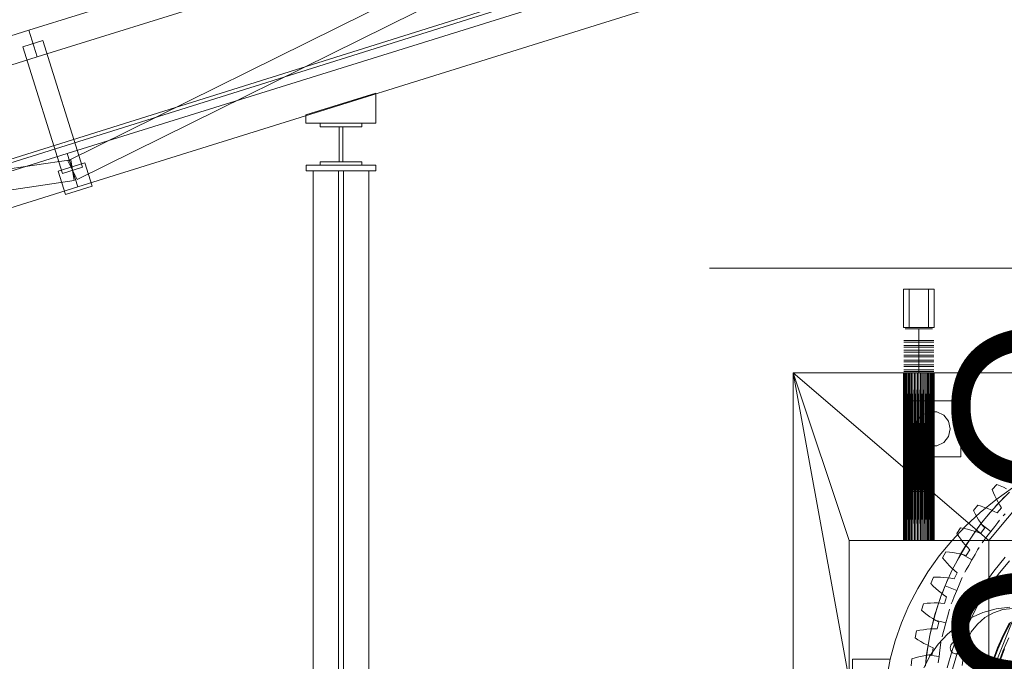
# Model space of a CAD drawing. Header units: millimetres. Extents: x -4738 to 65662, y -68080 to 6847.
# Tile 879 of 1056: x 22763 to 24172, y 1767 to 2686. Entities that reach past the tile are written whole.
import ezdxf

# ---------------------------------------------------------------- set-up
doc = ezdxf.new("R2010")
doc.units = ezdxf.units.MM
for name, color, linetype, lineweight in [('COTAS_O', 1, 'Continuous', 0), ('COTAS_P', 1, 'Continuous', 0), ('lateral_briquetadora', 7, 'Continuous', 0), ('lateral_C02', 7, 'Continuous', 0)]:
    doc.layers.add(name, color=color, linetype=linetype, lineweight=lineweight)
doc.dimstyles.new('R19_100', dxfattribs={"dimtxt": 250, "dimasz": 150, "dimexe": 150, "dimexo": 80, "dimgap": 100, "dimtad": 1, "dimtih": 1, "dimtoh": 1, "dimdsep": 46, "dimcen": 0.09, "dimadec": 0, "dimazin": 0, "dimtfac": 1, "dimtdec": 4, "dimtofl": 0, "dimtmove": 0, "dimatfit": 3, "dimfxl": 1, "dimtolj": 1, "dimtzin": 0, "dimarcsym": 0})

# ---------------------------------------------------------------- blocks, each defined once
blk = doc.blocks.new('DIM_R31_4')
at = {"layer": 'COTAS_P'}
for p, q in [((15248.4, 1279.1), (24311.8, 4109.1)), ((24311.8, 4109.1), (24155.2, 4107.3)), ((24311.8, 4109.1), (24182.1, 4021.4)), ((24580.1, 3250), (24311.8, 4109.1)), ((15248.4, 1279.1), (15378.1, 1366.8)), ((15248.4, 1279.1), (15405, 1280.8)), ((15516.6, 420), (15248.4, 1279.1))]:
    blk.add_line(p, q, dxfattribs=at)
blk.add_text('9495 P', height=250, rotation=17.3406, dxfattribs=at).set_placement((19750.3, 2789.5))
blk = doc.blocks.new('DIM_R31_27')
at = {"layer": 'COTAS_O'}
for p, q in [((23750.1, 2330), (24450.1, 2330)), ((24450.1, 2330), (24405.1, 2180)), ((24450.1, 0), (24450.1, 2330)), ((24450.1, 2330), (24495.1, 2180)), ((24450.1, 0), (24405.1, 150)), ((24450.1, 0), (24495.1, 150)), ((23750.1, 0), (24450.1, 0))]:
    blk.add_line(p, q, dxfattribs=at)
blk.add_text('2330 O', height=250, rotation=90, dxfattribs=at).set_placement((24350.1, 1165))

msp = doc.modelspace()

# ---------------------------------------------------------------- linework, layer by layer
at = {"layer": 'lateral_briquetadora'}
for p, q in [((24028.067, 2300), (24072.067, 2300)), ((24028.067, 2300), (24028.067, 2245)), ((24036.067, 2300), (24064.067, 2300)), ((24036.067, 2300), (24036.067, 2245)), ((24064.067, 2300), (24064.067, 2245)), ((24072.067, 2300), (24072.067, 2245)), ((24028.067, 2245), (24072.067, 2245)), ((24034.431, 2243), (24030.569, 2243)), ((24041.39, 2243), (24034.431, 2243)), ((24036.067, 2245), (24064.067, 2245)), ((24050.067, 2243), (24041.39, 2243)), ((24050.067, 2243), (24050.067, 2226.5)), ((24050.067, 2243), (24058.745, 2243)), ((24058.745, 2243), (24065.704, 2243)), ((24065.704, 2243), (24069.566, 2243)), ((24032.867, 2226.5), (24028.619, 2226.5)), ((24032.867, 2224), (24028.619, 2224)), ((24032.867, 2219.5), (24028.619, 2219.5)), ((24032.867, 2217), (24028.619, 2217)), ((24034.431, 2226.5), (24030.569, 2226.5)), ((24034.431, 2224), (24030.569, 2224)), ((24034.431, 2219.5), (24030.569, 2219.5)), ((24034.431, 2217), (24030.569, 2217)), ((24040.522, 2226.5), (24032.867, 2226.5)), ((24040.522, 2224), (24032.867, 2224)), ((24040.522, 2219.5), (24032.867, 2219.5)), ((24040.522, 2217), (24032.867, 2217)), ((24041.39, 2226.5), (24034.431, 2226.5)), ((24041.39, 2224), (24034.431, 2224)), ((24041.39, 2219.5), (24034.431, 2219.5)), ((24041.39, 2217), (24034.431, 2217)), ((24050.067, 2226.5), (24040.522, 2226.5)), ((24050.067, 2224), (24040.522, 2224)), ((24050.067, 2219.5), (24040.522, 2219.5)), ((24050.067, 2217), (24040.522, 2217)), ((24050.067, 2226.5), (24041.39, 2226.5)), ((24050.067, 2224), (24041.39, 2224)), ((24050.067, 2219.5), (24041.39, 2219.5)), ((24050.067, 2217), (24041.39, 2217)), ((24050.067, 2226.5), (24050.067, 2224)), ((24050.067, 2226.5), (24059.613, 2226.5)), ((24050.067, 2226.5), (24058.745, 2226.5)), ((24050.067, 2224), (24050.067, 2219.5)), ((24050.067, 2224), (24058.745, 2224)), ((24050.067, 2224), (24059.613, 2224)), ((24050.067, 2219.5), (24050.067, 2217)), ((24050.067, 2219.5), (24058.745, 2219.5)), ((24050.067, 2219.5), (24059.613, 2219.5)), ((24050.067, 2217), (24050.067, 2212.5)), ((24050.067, 2217), (24058.745, 2217)), ((24050.067, 2217), (24059.613, 2217)), ((24058.745, 2226.5), (24065.704, 2226.5)), ((24058.745, 2224), (24065.704, 2224)), ((24058.745, 2219.5), (24065.704, 2219.5)), ((24058.745, 2217), (24065.704, 2217)), ((24059.613, 2226.5), (24067.268, 2226.5)), ((24059.613, 2224), (24067.268, 2224)), ((24059.613, 2219.5), (24067.268, 2219.5)), ((24059.613, 2217), (24067.268, 2217)), ((24065.704, 2226.5), (24069.566, 2226.5)), ((24065.704, 2224), (24069.566, 2224)), ((24065.704, 2219.5), (24069.566, 2219.5)), ((24065.704, 2217), (24069.566, 2217)), ((24067.268, 2226.5), (24071.516, 2226.5)), ((24067.268, 2224), (24071.516, 2224)), ((24067.268, 2219.5), (24071.516, 2219.5)), ((24067.268, 2217), (24071.516, 2217)), ((24032.867, 2212.5), (24028.619, 2212.5)), ((24032.867, 2210), (24028.619, 2210)), ((24032.867, 2205.5), (24028.619, 2205.5)), ((24032.867, 2203), (24028.619, 2203)), ((24034.431, 2212.5), (24030.569, 2212.5)), ((24034.431, 2210), (24030.569, 2210)), ((24034.431, 2205.5), (24030.569, 2205.5)), ((24034.431, 2203), (24030.569, 2203)), ((24040.522, 2212.5), (24032.867, 2212.5)), ((24040.522, 2210), (24032.867, 2210)), ((24040.522, 2205.5), (24032.867, 2205.5)), ((24040.522, 2203), (24032.867, 2203)), ((24041.39, 2212.5), (24034.431, 2212.5)), ((24041.39, 2210), (24034.431, 2210)), ((24041.39, 2205.5), (24034.431, 2205.5)), ((24041.39, 2203), (24034.431, 2203)), ((24050.067, 2212.5), (24040.522, 2212.5)), ((24050.067, 2210), (24040.522, 2210)), ((24050.067, 2205.5), (24040.522, 2205.5)), ((24050.067, 2203), (24040.522, 2203)), ((24050.067, 2212.5), (24041.39, 2212.5)), ((24050.067, 2210), (24041.39, 2210)), ((24050.067, 2205.5), (24041.39, 2205.5)), ((24050.067, 2203), (24041.39, 2203)), ((24050.067, 2212.5), (24050.067, 2210)), ((24050.067, 2212.5), (24058.745, 2212.5)), ((24050.067, 2212.5), (24059.613, 2212.5)), ((24050.067, 2210), (24050.067, 2205.5)), ((24050.067, 2210), (24058.745, 2210)), ((24050.067, 2210), (24059.613, 2210)), ((24050.067, 2205.5), (24050.067, 2203)), ((24050.067, 2205.5), (24058.745, 2205.5)), ((24050.067, 2205.5), (24059.613, 2205.5)), ((24050.067, 2203), (24050.067, 2198.5)), ((24050.067, 2203), (24058.745, 2203)), ((24050.067, 2203), (24059.613, 2203)), ((24058.745, 2212.5), (24065.704, 2212.5)), ((24058.745, 2210), (24065.704, 2210)), ((24058.745, 2205.5), (24065.704, 2205.5)), ((24058.745, 2203), (24065.704, 2203)), ((24059.613, 2212.5), (24067.268, 2212.5)), ((24059.613, 2210), (24067.268, 2210)), ((24059.613, 2205.5), (24067.268, 2205.5)), ((24059.613, 2203), (24067.268, 2203)), ((24065.704, 2212.5), (24069.566, 2212.5)), ((24065.704, 2210), (24069.566, 2210)), ((24065.704, 2205.5), (24069.566, 2205.5)), ((24065.704, 2203), (24069.566, 2203)), ((24067.268, 2212.5), (24071.516, 2212.5)), ((24067.268, 2210), (24071.516, 2210)), ((24067.268, 2205.5), (24071.516, 2205.5)), ((24067.268, 2203), (24071.516, 2203)), ((24032.867, 2198.5), (24028.619, 2198.5)), ((24032.867, 2196), (24028.619, 2196)), ((24032.867, 2191.5), (24028.619, 2191.5)), ((24032.867, 2189), (24028.619, 2189)), ((24034.431, 2198.5), (24030.569, 2198.5)), ((24034.431, 2196), (24030.569, 2196)), ((24034.431, 2191.5), (24030.569, 2191.5)), ((24034.431, 2189), (24030.569, 2189)), ((24040.522, 2198.5), (24032.867, 2198.5)), ((24040.522, 2196), (24032.867, 2196)), ((24040.522, 2191.5), (24032.867, 2191.5)), ((24040.522, 2189), (24032.867, 2189)), ((24041.39, 2198.5), (24034.431, 2198.5)), ((24041.39, 2196), (24034.431, 2196)), ((24041.39, 2191.5), (24034.431, 2191.5)), ((24041.39, 2189), (24034.431, 2189)), ((24050.067, 2198.5), (24040.522, 2198.5)), ((24050.067, 2196), (24040.522, 2196)), ((24050.067, 2191.5), (24040.522, 2191.5)), ((24050.067, 2189), (24040.522, 2189)), ((24050.067, 2198.5), (24041.39, 2198.5)), ((24050.067, 2196), (24041.39, 2196)), ((24050.067, 2191.5), (24041.39, 2191.5)), ((24050.067, 2189), (24041.39, 2189)), ((24050.067, 2198.5), (24050.067, 2196)), ((24050.067, 2198.5), (24058.745, 2198.5)), ((24050.067, 2198.5), (24059.613, 2198.5)), ((24050.067, 2196), (24050.067, 2191.5)), ((24050.067, 2196), (24058.745, 2196)), ((24050.067, 2196), (24059.613, 2196)), ((24050.067, 2191.5), (24050.067, 2189)), ((24050.067, 2191.5), (24058.745, 2191.5)), ((24050.067, 2191.5), (24059.613, 2191.5)), ((24050.067, 2189), (24050.067, 2184.5)), ((24050.067, 2189), (24058.745, 2189)), ((24050.067, 2189), (24059.613, 2189)), ((24058.745, 2198.5), (24065.704, 2198.5)), ((24058.745, 2196), (24065.704, 2196)), ((24058.745, 2191.5), (24065.704, 2191.5)), ((24058.745, 2189), (24065.704, 2189)), ((24059.613, 2198.5), (24067.268, 2198.5)), ((24059.613, 2196), (24067.268, 2196)), ((24059.613, 2191.5), (24067.268, 2191.5)), ((24059.613, 2189), (24067.268, 2189)), ((24065.704, 2198.5), (24069.566, 2198.5)), ((24065.704, 2196), (24069.566, 2196)), ((24065.704, 2191.5), (24069.566, 2191.5)), ((24065.704, 2189), (24069.566, 2189)), ((24067.268, 2198.5), (24071.516, 2198.5)), ((24067.268, 2196), (24071.516, 2196)), ((24067.268, 2191.5), (24071.516, 2191.5)), ((24067.268, 2189), (24071.516, 2189)), ((23870.067, 2180), (24150.067, 1940)), ((24350.067, 2180), (23870.067, 2180)), ((23870.067, 2180), (23950.067, 1940)), ((23870.067, 2180), (23950.067, 1740)), ((23870.067, 2180), (23870.067, 1320)), ((24054.359, 2180), (23870.067, 2180)), ((24052.224, 2180), (23870.067, 2180)), ((24050.067, 2180), (23870.067, 2180)), ((24047.911, 2180), (23870.067, 2180)), ((24045.775, 2180), (23870.067, 2180)), ((24043.681, 2180), (23870.067, 2180)), ((24041.648, 2180), (23870.067, 2180)), ((24039.697, 2180), (23870.067, 2180)), ((24037.845, 2180), (23870.067, 2180)), ((24036.111, 2180), (23870.067, 2180)), ((24034.511, 2180), (23870.067, 2180)), ((24033.061, 2180), (23870.067, 2180)), ((24031.775, 2180), (23870.067, 2180)), ((24030.665, 2180), (23870.067, 2180)), ((24029.742, 2180), (23870.067, 2180)), ((24029.015, 2180), (23870.067, 2180)), ((24028.49, 2180), (23870.067, 2180)), ((24028.173, 2180), (23870.067, 2180)), ((24028.067, 2180), (23870.067, 2180)), ((24028.067, 2180), (24028.173, 1940)), ((24028.067, 1940), (24028.067, 2180)), ((24028.067, 2180), (24028.173, 2180)), ((24028.173, 2180), (24028.49, 1940)), ((24028.173, 1940), (24028.173, 2180)), ((24028.173, 2180), (24028.49, 2180)), ((24028.49, 2180), (24029.015, 1940)), ((24028.49, 1940), (24028.49, 2180)), ((24028.49, 2180), (24029.015, 2180)), ((24032.867, 2184.5), (24028.619, 2184.5)), ((24032.867, 2182), (24028.619, 2182)), ((24029.015, 2180), (24029.742, 1940)), ((24029.015, 1940), (24029.015, 2180)), ((24029.015, 2180), (24029.742, 2180)), ((24029.742, 2180), (24030.665, 1940)), ((24029.742, 1940), (24029.742, 2180)), ((24029.742, 2180), (24030.665, 2180)), ((24030.665, 2180), (24029.742, 1940)), ((24034.431, 2184.5), (24030.569, 2184.5)), ((24034.431, 2182), (24030.569, 2182)), ((24030.665, 2180), (24031.775, 1940)), ((24030.665, 1940), (24030.665, 2180)), ((24030.665, 2180), (24031.775, 2180)), ((24031.775, 2180), (24033.061, 1940)), ((24031.775, 1940), (24031.775, 2180)), ((24031.775, 2180), (24033.061, 2180)), ((24040.522, 2184.5), (24032.867, 2184.5)), ((24040.522, 2182), (24032.867, 2182)), ((24033.061, 2180), (24034.511, 1940)), ((24033.061, 1940), (24033.061, 2180)), ((24033.061, 2180), (24034.511, 2180)), ((24041.39, 2184.5), (24034.431, 2184.5)), ((24041.39, 2182), (24034.431, 2182)), ((24034.511, 2180), (24034.511, 1940)), ((24034.511, 2180), (24036.111, 1940)), ((24034.511, 2180), (24036.111, 2180)), ((24036.111, 2180), (24036.111, 1940)), ((24036.111, 2180), (24037.845, 1940)), ((24036.111, 2180), (24037.845, 2180)), ((24037.845, 2180), (24037.845, 1940)), ((24037.845, 2180), (24039.697, 1940)), ((24037.845, 2180), (24039.697, 2180)), ((24039.697, 2180), (24037.845, 1940)), ((24039.697, 2180), (24039.697, 1940)), ((24039.697, 2180), (24041.648, 1940)), ((24039.697, 2180), (24041.648, 2180)), ((24050.067, 2184.5), (24040.522, 2184.5)), ((24050.067, 2182), (24040.522, 2182)), ((24050.067, 2184.5), (24041.39, 2184.5)), ((24050.067, 2182), (24041.39, 2182)), ((24041.648, 2180), (24041.648, 1940)), ((24041.648, 2180), (24043.681, 1940)), ((24041.648, 2180), (24043.681, 2180)), ((24043.681, 2180), (24043.681, 1940)), ((24043.681, 2180), (24045.775, 1940)), ((24043.681, 2180), (24045.775, 2180)), ((24045.775, 2180), (24045.775, 1940)), ((24045.775, 2180), (24047.911, 1940)), ((24045.775, 2180), (24047.911, 2180)), ((24047.911, 2180), (24047.911, 1940)), ((24047.911, 2180), (24050.067, 1940)), ((24047.911, 2180), (24050.067, 2180)), ((24050.067, 2180), (24047.911, 1940)), ((24050.067, 2184.5), (24050.067, 2182)), ((24050.067, 2184.5), (24058.745, 2184.5)), ((24050.067, 2184.5), (24059.613, 2184.5)), ((24050.067, 2182), (24050.067, 2010)), ((24050.067, 2182), (24059.613, 2182)), ((24050.067, 2182), (24058.745, 2182)), ((24050.067, 2180), (24050.067, 1940)), ((24050.067, 2180), (24052.224, 1940)), ((24050.067, 2180), (24052.224, 2180)), ((24052.224, 2180), (24052.224, 1940)), ((24052.224, 2180), (24054.359, 1940)), ((24052.224, 2180), (24054.359, 2180)), ((24052.224, 2180), (24350.067, 2180)), ((24054.359, 2180), (24054.359, 1940)), ((24054.359, 2180), (24056.454, 1940)), ((24054.359, 2180), (24056.454, 2180)), ((24054.359, 2180), (24350.067, 2180)), ((24056.454, 2180), (24056.454, 1940)), ((24056.454, 2180), (24058.487, 1940)), ((24056.454, 2180), (24058.487, 2180)), ((24056.454, 2180), (24350.067, 2180)), ((24058.487, 2180), (24058.487, 1940)), ((24058.487, 2180), (24060.438, 1940)), ((24058.487, 2180), (24060.438, 2180)), ((24058.487, 2180), (24350.067, 2180)), ((24058.745, 2184.5), (24065.704, 2184.5)), ((24058.745, 2182), (24065.704, 2182)), ((24059.613, 2184.5), (24067.268, 2184.5)), ((24059.613, 2182), (24067.268, 2182)), ((24060.438, 2180), (24060.438, 1940)), ((24062.29, 2180), (24060.438, 1940)), ((24060.438, 2180), (24062.29, 2180)), ((24060.438, 2180), (24350.067, 2180)), ((24060.438, 2180), (24062.29, 1940)), ((24062.29, 2180), (24062.29, 1940)), ((24062.29, 1940), (24064.024, 2180)), ((24062.29, 2180), (24064.024, 2180)), ((24062.29, 2180), (24350.067, 2180)), ((24062.29, 2180), (24064.024, 1940)), ((24064.024, 2180), (24064.024, 1940)), ((24064.024, 2180), (24065.624, 1940)), ((24064.024, 2180), (24065.624, 2180)), ((24064.024, 2180), (24350.067, 2180)), ((24065.624, 2180), (24065.624, 1940)), ((24065.624, 1940), (24067.074, 2180)), ((24065.624, 2180), (24067.074, 2180)), ((24065.624, 2180), (24350.067, 2180)), ((24067.074, 1940), (24065.624, 2180)), ((24065.704, 2184.5), (24069.566, 2184.5)), ((24065.704, 2182), (24069.566, 2182)), ((24067.074, 2180), (24067.074, 1940)), ((24067.074, 2180), (24068.36, 1940)), ((24067.074, 2180), (24068.36, 2180)), ((24350.067, 2180), (24067.074, 2180)), ((24067.268, 2184.5), (24071.516, 2184.5)), ((24067.268, 2182), (24071.516, 2182)), ((24068.36, 2180), (24069.47, 1940)), ((24068.36, 1940), (24068.36, 2180)), ((24068.36, 2180), (24069.47, 2180)), ((24350.067, 2180), (24068.36, 2180)), ((24069.47, 2180), (24069.47, 1940)), ((24069.47, 1940), (24070.393, 2180)), ((24069.47, 2180), (24070.393, 2180)), ((24350.067, 2180), (24069.47, 2180)), ((24070.393, 1940), (24069.47, 2180)), ((24070.393, 2180), (24070.393, 1940)), ((24070.393, 2180), (24071.12, 1940)), ((24070.393, 2180), (24071.12, 2180)), ((24350.067, 2180), (24070.393, 2180)), ((24071.12, 2180), (24071.12, 1940)), ((24071.12, 1940), (24071.645, 2180)), ((24071.12, 2180), (24071.645, 2180)), ((24350.067, 2180), (24071.12, 2180)), ((24071.645, 1940), (24071.12, 2180)), ((24071.645, 2180), (24071.645, 1940)), ((24071.645, 2180), (24071.962, 1940)), ((24071.645, 2180), (24071.962, 2180)), ((24350.067, 2180), (24071.645, 2180)), ((24071.962, 2180), (24071.962, 1940)), ((24071.962, 1940), (24072.067, 2180)), ((24071.962, 2180), (24072.067, 2180)), ((24350.067, 2180), (24071.962, 2180)), ((24071.962, 2180), (24072.067, 1940)), ((24072.067, 2180), (24072.067, 1940)), ((24072.067, 2180), (24350.067, 2180)), ((24350.067, 2180), (24150.067, 1940)), ((24030.067, 2140), (24030.067, 2060)), ((24110.067, 2140), (24030.067, 2140)), ((24110.067, 2140), (24110.067, 2060)), ((24047.543, 2110.847), (24054.48, 2119.546)), ((24054.48, 2119.546), (24064.504, 2124.373)), ((24064.504, 2124.373), (24075.631, 2124.373)), ((24075.631, 2124.373), (24085.655, 2119.546)), ((24085.655, 2119.546), (24092.592, 2110.847)), ((24045.067, 2100), (24047.543, 2110.847)), ((24092.592, 2110.847), (24095.067, 2100)), ((24047.543, 2089.153), (24045.067, 2100)), ((24054.48, 2080.454), (24047.543, 2089.153)), ((24092.592, 2089.153), (24085.655, 2080.454)), ((24095.067, 2100), (24092.592, 2089.153)), ((24064.504, 2075.627), (24054.48, 2080.454)), ((24075.631, 2075.627), (24064.504, 2075.627)), ((24085.655, 2080.454), (24075.631, 2075.627)), ((24110.067, 2060), (24030.067, 2060)), ((24154.92, 2013.174), (24161.893, 2020.147)), ((24161.893, 2020.147), (24166.628, 2018.211)), ((24166.628, 2018.211), (24171.244, 2016.148)), ((24171.244, 2016.148), (24175.733, 2013.952)), ((24034.431, 2010), (24030.569, 2010)), ((24041.39, 2010), (24034.431, 2010)), ((24050.067, 2010), (24041.39, 2010)), ((24050.067, 2010), (24058.745, 2010)), ((24058.745, 2010), (24065.704, 2010)), ((24065.704, 2010), (24069.566, 2010)), ((24156.856, 2008.44), (24154.92, 2013.174)), ((24158.92, 2003.824), (24156.856, 2008.44)), ((24161.116, 1999.334), (24158.92, 2003.824)), ((24160.175, 1998.254), (24183.95, 2015.275)), ((24165.768, 1995.247), (24179.82, 2009.3)), ((24172.705, 2002.363), (24166.336, 1995.844)), ((24128.095, 1982.857), (24134.351, 1990.48)), ((24134.351, 1990.48), (24139.253, 1989.017)), ((24137.727, 1979.914), (24160.175, 1998.254)), ((24139.253, 1989.017), (24144.049, 1987.416)), ((24152.445, 1980.501), (24165.768, 1995.247)), ((24161.339, 1990.51), (24158.606, 1987.508)), ((24163.452, 1994.982), (24161.116, 1999.334)), ((24166.336, 1995.844), (24161.339, 1990.51)), ((24165.939, 1990.783), (24163.452, 1994.982)), ((24168.595, 1986.758), (24165.939, 1990.783)), ((24116.703, 1960.332), (24137.727, 1979.914)), ((24130.486, 1978.335), (24128.095, 1982.857)), ((24132.992, 1973.944), (24130.486, 1978.335)), ((24135.618, 1969.691), (24132.992, 1973.944)), ((24139.886, 1965.099), (24152.445, 1980.501)), ((24144.049, 1987.416), (24148.732, 1985.671)), ((24144.506, 1970.952), (24149.142, 1976.603)), ((24148.732, 1985.671), (24153.292, 1983.773)), ((24149.142, 1976.603), (24151.762, 1979.704)), ((24153.292, 1983.773), (24157.715, 1981.709)), ((24157.715, 1981.709), (24161.981, 1979.46)), ((24161.981, 1979.46), (24168.595, 1986.758)), ((24173.823, 1978.025), (24170.956, 1975.158)), ((24097.191, 1939.592), (24116.703, 1960.332)), ((24128.123, 1949.08), (24139.886, 1965.099)), ((24138.875, 1963.787), (24133.411, 1956.493)), ((24138.369, 1965.589), (24135.618, 1969.691)), ((24141.256, 1961.654), (24138.369, 1965.589)), ((24138.875, 1963.787), (24144.506, 1970.952)), ((24153.155, 1952.829), (24138.875, 1963.787)), ((24144.293, 1957.909), (24141.256, 1961.654)), ((24153.155, 1952.829), (24158.702, 1960.058)), ((24158.702, 1960.058), (24163.15, 1965.855)), ((24163.15, 1965.855), (24165.618, 1969.072)), ((24104.371, 1950.057), (24109.85, 1958.256)), ((24107.194, 1945.791), (24104.371, 1950.057)), ((24110.118, 1941.666), (24107.194, 1945.791)), ((24109.85, 1958.256), (24114.871, 1957.281)), ((24114.871, 1957.281), (24119.801, 1956.158)), ((24117.187, 1932.486), (24128.123, 1949.08)), ((24119.801, 1956.158), (24124.633, 1954.88)), ((24124.633, 1954.88), (24129.357, 1953.438)), ((24129.153, 1950.552), (24126.835, 1947.219)), ((24133.411, 1956.493), (24129.153, 1950.552)), ((24129.357, 1953.438), (24133.961, 1951.818)), ((24133.961, 1951.818), (24138.426, 1949.998)), ((24138.426, 1949.998), (24144.293, 1957.909)), ((24147.608, 1945.6), (24143.16, 1939.803)), ((24153.155, 1952.829), (24147.608, 1945.6)), ((23950.067, 1940), (23950.067, 1740)), ((23950.067, 1940), (24150.067, 1940)), ((24036.111, 1940), (23950.067, 1940)), ((23950.067, 1940), (24034.511, 1940)), ((23950.067, 1940), (24033.061, 1940)), ((23950.067, 1940), (24031.775, 1940)), ((24037.845, 1940), (23950.067, 1940)), ((23950.067, 1940), (24030.665, 1940)), ((24039.697, 1940), (23950.067, 1940)), ((24041.648, 1940), (23950.067, 1940)), ((23950.067, 1940), (24029.742, 1940)), ((24043.681, 1940), (23950.067, 1940)), ((23950.067, 1940), (24029.015, 1940)), ((24045.775, 1940), (23950.067, 1940)), ((23950.067, 1940), (24028.49, 1940)), ((24047.911, 1940), (23950.067, 1940)), ((23950.067, 1940), (24028.173, 1940)), ((24050.067, 1940), (23950.067, 1940)), ((23950.067, 1940), (24028.067, 1940)), ((24028.173, 1940), (24028.067, 1940)), ((24028.49, 1940), (24028.173, 1940)), ((24029.015, 1940), (24028.49, 1940)), ((24029.742, 1940), (24029.015, 1940)), ((24030.665, 1940), (24029.742, 1940)), ((24031.775, 1940), (24030.665, 1940)), ((24033.061, 1940), (24031.775, 1940)), ((24034.511, 1940), (24033.061, 1940)), ((24036.111, 1940), (24034.511, 1940)), ((24037.845, 1940), (24036.111, 1940)), ((24039.697, 1940), (24037.845, 1940)), ((24041.648, 1940), (24039.697, 1940)), ((24043.681, 1940), (24041.648, 1940)), ((24045.775, 1940), (24043.681, 1940)), ((24047.911, 1940), (24045.775, 1940)), ((24050.067, 1940), (24047.911, 1940)), ((24052.224, 1940), (24050.067, 1940)), ((24050.067, 1940), (24150.067, 1940)), ((24054.359, 1940), (24052.224, 1940)), ((24052.224, 1940), (24150.067, 1940)), ((24056.454, 1940), (24054.359, 1940)), ((24054.359, 1940), (24150.067, 1940)), ((24058.487, 1940), (24056.454, 1940)), ((24056.454, 1940), (24150.067, 1940)), ((24060.438, 1940), (24058.487, 1940)), ((24058.487, 1940), (24150.067, 1940)), ((24062.29, 1940), (24060.438, 1940)), ((24060.438, 1940), (24150.067, 1940)), ((24064.024, 1940), (24062.29, 1940)), ((24062.29, 1940), (24150.067, 1940)), ((24065.624, 1940), (24064.024, 1940)), ((24064.024, 1940), (24150.067, 1940)), ((24067.074, 1940), (24065.624, 1940)), ((24065.624, 1940), (24150.067, 1940)), ((24068.36, 1940), (24067.074, 1940)), ((24067.074, 1940), (24150.067, 1940)), ((24069.47, 1940), (24068.36, 1940)), ((24068.36, 1940), (24150.067, 1940)), ((24070.393, 1940), (24069.47, 1940)), ((24069.47, 1940), (24150.067, 1940)), ((24071.12, 1940), (24070.393, 1940)), ((24070.393, 1940), (24150.067, 1940)), ((24071.645, 1940), (24071.12, 1940)), ((24071.12, 1940), (24150.067, 1940)), ((24071.962, 1940), (24071.645, 1940)), ((24071.645, 1940), (24150.067, 1940)), ((24072.067, 1940), (24071.962, 1940)), ((24071.962, 1940), (24150.067, 1940)), ((24072.067, 1940), (24150.067, 1940)), ((24079.277, 1917.784), (24097.191, 1939.592)), ((24107.105, 1915.36), (24117.187, 1932.486)), ((24113.148, 1937.691), (24110.118, 1941.666)), ((24116.288, 1933.879), (24113.148, 1937.691)), ((24115.017, 1928.964), (24118.876, 1935.172)), ((24119.547, 1930.245), (24116.288, 1933.879)), ((24118.876, 1935.172), (24121.069, 1938.588)), ((24143.16, 1939.803), (24140.692, 1936.586)), ((24150.067, 1940), (24150.067, 1740)), ((24150.067, 1740), (24230.067, 1940)), ((24230.067, 1940), (24150.067, 1940)), ((24063.036, 1895), (24079.277, 1917.784)), ((24083.977, 1915.089), (24088.625, 1923.786)), ((24088.625, 1923.786), (24093.718, 1923.307)), ((24093.718, 1923.307), (24098.734, 1922.673)), ((24098.734, 1922.673), (24103.668, 1921.874)), ((24103.668, 1921.874), (24108.51, 1920.902)), ((24110.369, 1921.125), (24105.905, 1913.181)), ((24108.51, 1920.902), (24113.251, 1919.742)), ((24110.369, 1921.125), (24115.017, 1928.964)), ((24125.957, 1912.125), (24110.369, 1921.125)), ((24113.251, 1919.742), (24117.873, 1918.368)), ((24117.873, 1918.368), (24122.937, 1926.816)), ((24122.937, 1926.816), (24119.547, 1930.245)), ((24125.957, 1912.125), (24130.513, 1920.016)), ((24130.513, 1920.016), (24134.167, 1926.344)), ((24134.167, 1926.344), (24136.194, 1929.856)), ((24087.204, 1911.12), (24083.977, 1915.089)), ((24090.518, 1907.302), (24087.204, 1911.12)), ((24093.923, 1903.643), (24090.518, 1907.302)), ((24097.422, 1900.157), (24093.923, 1903.643)), ((24097.904, 1897.745), (24107.105, 1915.36)), ((24102.458, 1906.735), (24100.595, 1903.127)), ((24105.905, 1913.181), (24102.458, 1906.735)), ((24121.402, 1904.234), (24117.748, 1897.906)), ((24125.957, 1912.125), (24121.402, 1904.234)), ((24173.635, 1915.937), (24157.18, 1896.09)), ((24179.612, 1910.62), (24163.513, 1891.202)), ((24048.537, 1871.338), (24063.036, 1895)), ((24089.606, 1879.686), (24097.904, 1897.745)), ((24091.261, 1883.486), (24094.276, 1890.145)), ((24094.276, 1890.145), (24096.004, 1893.818)), ((24101.021, 1896.86), (24097.422, 1900.157)), ((24100.52, 1884.876), (24104.731, 1893.78)), ((24104.731, 1893.78), (24101.021, 1896.86)), ((24117.748, 1897.906), (24115.721, 1894.394)), ((24157.18, 1896.09), (24142.147, 1875.146)), ((24163.513, 1891.202), (24148.805, 1870.711)), ((24067.108, 1878.29), (24070.881, 1887.401)), ((24070.708, 1874.657), (24067.108, 1878.29)), ((24070.881, 1887.401), (24075.996, 1887.424)), ((24075.996, 1887.424), (24081.05, 1887.284)), ((24081.05, 1887.284), (24086.039, 1886.973)), ((24082.234, 1861.23), (24089.606, 1879.686)), ((24087.676, 1875.108), (24084.286, 1866.648)), ((24086.039, 1886.973), (24090.953, 1886.481)), ((24087.676, 1875.108), (24091.261, 1883.486)), ((24104.306, 1868.219), (24087.676, 1875.108)), ((24090.953, 1886.481), (24095.785, 1885.79)), ((24095.785, 1885.79), (24100.52, 1884.876)), ((24104.306, 1868.219), (24107.792, 1876.637)), ((24107.792, 1876.637), (24110.589, 1883.388)), ((24110.589, 1883.388), (24112.14, 1887.134)), ((24142.147, 1875.146), (24128.609, 1853.206)), ((24035.844, 1846.9), (24048.537, 1871.338)), ((24074.381, 1871.182), (24070.708, 1874.657)), ((24078.128, 1867.875), (24074.381, 1871.182)), ((24075.806, 1842.425), (24082.234, 1861.23)), ((24081.951, 1864.748), (24078.128, 1867.875)), ((24084.286, 1866.648), (24081.71, 1859.808)), ((24085.856, 1861.82), (24081.951, 1864.748)), ((24089.85, 1859.118), (24085.856, 1861.82)), ((24104.306, 1868.219), (24100.819, 1859.801)), ((24148.805, 1870.711), (24135.559, 1849.244)), ((24025.01, 1821.79), (24035.844, 1846.9)), ((24053.926, 1840.015), (24056.789, 1849.452)), ((24056.789, 1849.452), (24061.877, 1849.977)), ((24061.877, 1849.977), (24066.921, 1850.333)), ((24066.921, 1850.333), (24071.915, 1850.512)), ((24071.915, 1850.512), (24076.855, 1850.504)), ((24076.855, 1850.504), (24081.731, 1850.29)), ((24081.71, 1859.808), (24080.335, 1855.988)), ((24081.731, 1850.29), (24086.532, 1849.845)), ((24086.532, 1849.845), (24089.85, 1859.118)), ((24098.022, 1853.051), (24096.471, 1849.304)), ((24100.819, 1859.801), (24098.022, 1853.051)), ((24128.609, 1853.206), (24116.631, 1830.376)), ((24135.559, 1849.244), (24123.841, 1826.908)), ((24057.866, 1836.753), (24053.926, 1840.015)), ((24061.861, 1833.655), (24057.866, 1836.753)), ((24065.915, 1830.73), (24061.861, 1833.655)), ((24070.339, 1823.318), (24075.806, 1842.425)), ((24071.183, 1826.522), (24073.644, 1835.296)), ((24073.644, 1835.296), (24075.765, 1842.292)), ((24075.765, 1842.292), (24076.998, 1846.159)), ((24090.928, 1830.664), (24092.819, 1837.722)), ((24092.819, 1837.722), (24093.869, 1841.639)), ((24123.358, 1828.743), (24141.51, 1836.628)), ((24141.51, 1836.628), (24160.566, 1841.967)), ((24144.57, 1829.456), (24156.924, 1836.483)), ((24156.924, 1836.483), (24170.411, 1840.966)), ((24160.566, 1841.967), (24180.172, 1844.662)), ((24170.411, 1840.966), (24184.513, 1842.731)), ((24016.082, 1796.116), (24025.01, 1821.79)), ((24065.847, 1803.959), (24070.339, 1823.318)), ((24070.026, 1827.994), (24065.915, 1830.73)), ((24071.183, 1826.522), (24068.927, 1817.692)), ((24074.199, 1825.462), (24070.026, 1827.994)), ((24088.57, 1821.863), (24071.183, 1826.522)), ((24078.439, 1823.165), (24074.199, 1825.462)), ((24076.046, 1813.611), (24078.439, 1823.165)), ((24088.57, 1821.863), (24086.211, 1813.062)), ((24088.57, 1821.863), (24090.928, 1830.664)), ((24116.631, 1830.376), (24106.273, 1806.767)), ((24106.449, 1818.461), (24123.358, 1828.743)), ((24123.841, 1826.908), (24113.706, 1803.81)), ((24125.102, 1808.933), (24133.825, 1820.153)), ((24133.825, 1820.153), (24144.57, 1829.456)), ((24170.767, 1804.504), (24179.959, 1822.122)), ((24181.606, 1823.002), (24171.603, 1803.935)), ((24044.561, 1800.633), (24046.484, 1810.305)), ((24046.484, 1810.305), (24051.496, 1811.325)), ((24051.496, 1811.325), (24056.481, 1812.174)), ((24056.481, 1812.174), (24061.434, 1812.843)), ((24061.434, 1812.843), (24066.35, 1813.318)), ((24066.35, 1813.318), (24071.224, 1813.583)), ((24067.266, 1810.574), (24066.401, 1806.608)), ((24068.927, 1817.692), (24067.266, 1810.574)), ((24071.224, 1813.583), (24076.046, 1813.611)), ((24077.589, 1791.508), (24091.097, 1805.971)), ((24084.32, 1806.004), (24083.271, 1802.087)), ((24086.211, 1813.062), (24084.32, 1806.004)), ((24091.097, 1805.971), (24106.449, 1818.461)), ((24106.273, 1806.767), (24097.584, 1782.495)), ((24118.735, 1796.226), (24125.102, 1808.933)), ((24162.723, 1786.333), (24170.767, 1804.504)), ((24009.098, 1769.987), (24016.082, 1796.116)), ((24048.8, 1797.772), (24044.561, 1800.633)), ((24053.081, 1795.081), (24048.8, 1797.772)), ((24057.401, 1792.568), (24053.081, 1795.081)), ((24061.761, 1790.247), (24057.401, 1792.568)), ((24062.341, 1784.398), (24065.847, 1803.959)), ((24062.468, 1785.22), (24063.657, 1792.432)), ((24063.657, 1792.432), (24064.376, 1796.427)), ((24066.177, 1775.34), (24077.589, 1791.508)), ((24081.162, 1790.127), (24081.692, 1794.148)), ((24098.33, 1793.162), (24095.833, 1790.031)), ((24101.939, 1794.9), (24098.33, 1793.162)), ((24105.945, 1794.9), (24101.939, 1794.9)), ((24113.706, 1803.81), (24105.205, 1780.062)), ((24109.553, 1793.162), (24105.945, 1794.9)), ((24112.051, 1790.031), (24109.553, 1793.162)), ((24114.969, 1782.522), (24118.735, 1796.226)), ((24171.603, 1803.935), (24162.953, 1784.219)), ((24178.813, 1800.468), (24170.386, 1781.262)), ((24059.83, 1764.683), (24062.341, 1784.398)), ((24061.173, 1776.199), (24062.468, 1785.22)), ((24066.162, 1788.137), (24061.761, 1790.247)), ((24064.365, 1776.024), (24069.161, 1776.524)), ((24070.607, 1786.266), (24066.162, 1788.137)), ((24069.161, 1776.524), (24070.607, 1786.266)), ((24079.019, 1773.849), (24080.209, 1782.883)), ((24080.209, 1782.883), (24081.162, 1790.127)), ((24097.584, 1782.495), (24090.606, 1757.676)), ((24095.833, 1790.031), (24094.942, 1786.126)), ((24094.942, 1786.126), (24095.833, 1782.221)), ((24095.833, 1782.221), (24098.33, 1779.089)), ((24098.33, 1779.089), (24101.939, 1777.351)), ((24105.205, 1780.062), (24098.378, 1755.78)), ((24101.939, 1777.351), (24105.945, 1777.351)), ((24105.945, 1777.351), (24109.553, 1779.089)), ((24109.553, 1779.089), (24112.051, 1782.221)), ((24112.942, 1786.126), (24112.051, 1790.031)), ((24112.051, 1782.221), (24112.942, 1786.126)), ((24113.822, 1775.389), (24114.969, 1782.522)), ((24162.953, 1784.219), (24155.696, 1763.948)), ((24155.86, 1767.684), (24162.723, 1786.333)), ((24170.386, 1781.262), (24163.317, 1761.516)), ((24165.988, 1766.432), (24172.904, 1784.805)), ((24009.102, 1770), (23955.067, 1770)), ((23955.067, 1770), (23955.067, 1680)), ((24004.088, 1743.516), (24009.098, 1769.987)), ((24009.098, 1769.987), (24009.102, 1770)), ((24039.1, 1760.522), (24040.066, 1770.336)), ((24040.066, 1770.336), (24044.954, 1771.843)), ((24044.954, 1771.843), (24049.832, 1773.176)), ((24049.832, 1773.176), (24054.695, 1774.327)), ((24054.695, 1774.327), (24059.541, 1775.282)), ((24057.072, 1757.768), (24066.177, 1775.34)), ((24060.089, 1767.151), (24059.371, 1759.876)), ((24059.541, 1775.282), (24064.365, 1776.024)), ((24061.173, 1776.199), (24060.089, 1767.151)), ((24079.019, 1773.849), (24061.173, 1776.199)), ((24079.019, 1773.849), (24077.83, 1764.816)), ((24111.985, 1761.057), (24112.827, 1768.233)), ((24112.827, 1768.233), (24113.822, 1775.389)), ((24150.206, 1748.633), (24155.86, 1767.684))]:
    msp.add_line(p, q, dxfattribs=at)
at = {"layer": 'lateral_C02'}
for p, q in [((15575.415, 232.817), (24634.01, 3078.273)), ((15576.913, 228.047), (24635.508, 3073.503)), ((22775.666, 2670.874), (23921.126, 3028.536)), ((22831.602, 2483.861), (23920.432, 3022.888)), ((22787.589, 2632.692), (23933.048, 2990.354)), ((22844.912, 2456.976), (23933.742, 2996.002)), ((22830.806, 2494.282), (23976.266, 2851.944)), ((22845.709, 2446.555), (23991.168, 2804.217)), ((21630.207, 2313.212), (22775.666, 2670.874)), ((22775.666, 2670.874), (22787.589, 2632.692)), ((22795.946, 2656.254), (22767.309, 2647.312)), ((22795.946, 2656.254), (22852.576, 2474.889)), ((22823.939, 2465.948), (22767.309, 2647.312)), ((21642.129, 2275.03), (22787.589, 2632.692)), ((23172.458, 2549.628), (23272.458, 2580.852)), ((23272.458, 2537.628), (23272.458, 2580.852)), ((23172.458, 2549.628), (23172.458, 2537.628)), ((23172.458, 2537.628), (23272.458, 2537.628)), ((23192.756, 2532.628), (23192.756, 2537.628)), ((23192.756, 2537.628), (23252.756, 2537.628)), ((23252.756, 2537.628), (23252.756, 2532.628)), ((23252.756, 2532.628), (23192.756, 2532.628)), ((23220.256, 2482.628), (23220.256, 2532.628)), ((23220.256, 2532.628), (23225.256, 2532.628)), ((23225.256, 2532.628), (23225.256, 2482.628)), ((21633.991, 2308.962), (22836.081, 2485.26)), ((21685.346, 2136.62), (22830.806, 2494.282)), ((22817.676, 2469.23), (22855.858, 2481.152)), ((22830.806, 2494.282), (22845.709, 2446.555)), ((22831.602, 2483.861), (22844.912, 2456.976)), ((22836.081, 2485.26), (22840.434, 2455.577)), ((22866.29, 2447.743), (22855.858, 2481.152)), ((23192.756, 2477.628), (23192.756, 2482.628)), ((23192.756, 2482.628), (23252.756, 2482.628)), ((23225.256, 2482.628), (23220.256, 2482.628)), ((23252.756, 2482.628), (23252.756, 2477.628)), ((22817.676, 2469.23), (22828.108, 2435.821)), ((22852.576, 2474.889), (22823.939, 2465.948)), ((23172.756, 2477.628), (23272.756, 2477.628)), ((23172.756, 2477.628), (23172.756, 2469.628)), ((23172.756, 2469.628), (23272.756, 2469.628)), ((23182.756, 2469.628), (23262.756, 2469.628)), ((23182.756, 2469.628), (23182.756, 25)), ((23252.756, 2477.628), (23192.756, 2477.628)), ((23219.256, 2469.628), (23226.256, 2469.628)), ((23219.256, 2469.628), (23219.256, 25)), ((23226.256, 25), (23226.256, 2469.628)), ((23262.756, 25), (23262.756, 2469.628)), ((23272.756, 2469.628), (23272.756, 2477.628)), ((21638.344, 2279.28), (22840.434, 2455.577)), ((21700.249, 2088.893), (22845.709, 2446.555)), ((22828.108, 2435.821), (22866.29, 2447.743))]:
    msp.add_line(p, q, dxfattribs=at)

# ---------------------------------------------------------------- dimensions: what is measured, and where the dimension line sits
at = {"layer": 'COTAS_O'}
dim = msp.add_aligned_dim(p1=(23750.067, 0), p2=(23750.067, 2330), distance=-700, text='<> O', dimstyle='R19_100', dxfattribs=at)
dim.commit()
dim.dimension.update_dxf_attribs({"geometry": 'DIM_R31_27', "text_midpoint": (24450.067, 1165)})
at = {"layer": 'COTAS_P'}
dim = msp.add_aligned_dim(p1=(15516.618, 420), p2=(24580.067, 3250), distance=900, text='<> P', dimstyle='R19_100', dxfattribs=at)
dim.commit()
dim.dimension.update_dxf_attribs({"geometry": 'DIM_R31_4', "text_midpoint": (19780.096, 2694.095)})

doc.saveas('drawing.dxf')
